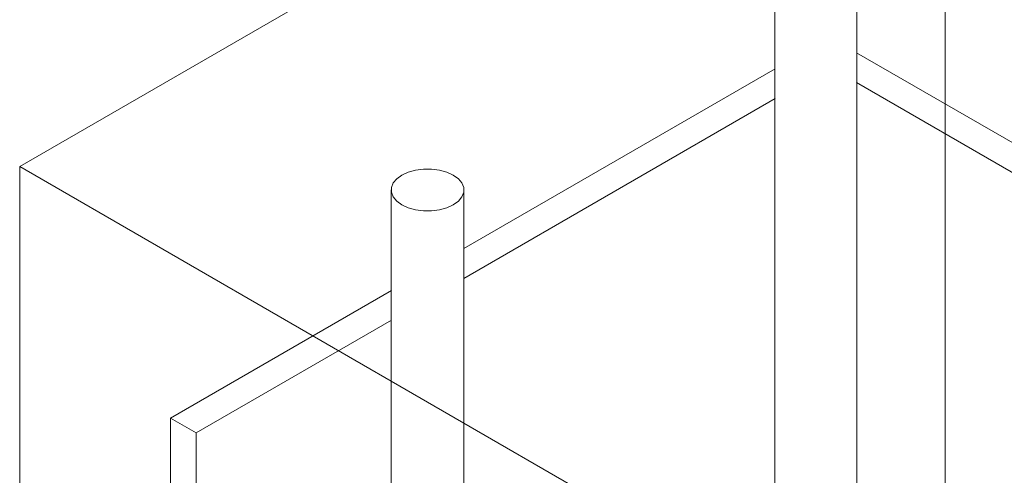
# Model space of a CAD drawing. Header units: metres. Extents: x -54598 to 1827199, y -329446 to -256744.
# Tile 409 of 474: x 217752 to 223159, y -282913 to -280412. Entities that reach past the tile are written whole.
import ezdxf

# ---------------------------------------------------------------- set-up
doc = ezdxf.new("R2010")
doc.units = ezdxf.units.M
for name, color, linetype, lineweight in [('A-WALL', 113, 'Continuous', 20), ('G-ANNO-SYMB', 7, 'Continuous', 9), ('M-HVAC-DUCT', 70, 'Continuous', 20)]:
    doc.layers.add(name, color=color, linetype=linetype, lineweight=lineweight)

# ---------------------------------------------------------------- blocks, each defined once
blk = doc.blocks.new('fsdfasdf')
at = {"layer": 'A-WALL'}
for p, q in [((454057.2, 106442.9), (461688.2, 102037.2)), ((451900.4, 105367.7), (453610, 106354.7)), ((461546.7, 101955.6), (454057.2, 106279.6)), ((453610, 106191.4), (451900.4, 105204.4)), ((450289.6, 104437.7), (451502.9, 105138.2)), ((451502.9, 104974.9), (450431, 104356.1)), ((450289.6, 101171.7), (450289.6, 104437.7)), ((450289.6, 104437.7), (450431, 104356.1)), ((450431, 104356.1), (450431, 101090.1))]:
    blk.add_line(p, q, dxfattribs=at)
at = {"layer": 'G-ANNO-SYMB'}
for p, q in [((454544.3, 108752.6), (449462, 105818.3)), ((454544.3, 108752.6), (454544.3, 102863.5)), ((449462, 99929.2), (449462, 105818.3)), ((457812.6, 100997.1), (449462, 105818.3))]:
    blk.add_line(p, q, dxfattribs=at)
at = {"layer": 'M-HVAC-DUCT', "color": 5}
for p, q in [((453608.6, 107006.4), (453608.6, 103709.8)), ((454058.6, 103709.8), (454058.6, 107006.4))]:
    blk.add_line(p, q, dxfattribs=at)
at = {"layer": 'M-HVAC-DUCT', "color": 171}
for p, q in [((451501.7, 105689.7), (451501.7, 102260.5)), ((451901.7, 102399.7), (451901.7, 105689.7))]:
    blk.add_line(p, q, dxfattribs=at)
for points in [[(451560.3, 105771.4, 0), (451532.3, 105751.2, 0), (451512.9, 105727.9, 0), (451502.9, 105702.7, 0), (451502.9, 105676.8, 0), (451512.9, 105651.6, 0), (451532.3, 105628.3, 0), (451560.3, 105608.1, 0)], [(451843.1, 105771.4, 0), (451808.1, 105787.5, 0), (451767.7, 105798.7, 0), (451724.1, 105804.5, 0), (451679.3, 105804.5, 0), (451635.6, 105798.7, 0), (451595.3, 105787.5, 0), (451560.3, 105771.4, 0)], [(451843.1, 105608.1, 0), (451871, 105628.3, 0), (451890.5, 105651.6, 0), (451900.4, 105676.8, 0), (451900.4, 105702.7, 0), (451890.5, 105727.9, 0), (451871, 105751.2, 0), (451843.1, 105771.4, 0)], [(451560.3, 105608.1, 0), (451595.3, 105592, 0), (451635.6, 105580.8, 0), (451679.3, 105575, 0), (451724.1, 105575, 0), (451767.7, 105580.8, 0), (451808.1, 105592, 0), (451843.1, 105608.1, 0)]]:
    blk.add_polyline3d(points, dxfattribs=at)

msp = doc.modelspace()

# ---------------------------------------------------------------- block references
at = {"color": 5, "lineweight": 30}
msp.add_blockref('fsdfasdf', (-231710.1, -387036.1), dxfattribs=at)

doc.saveas('drawing.dxf')
